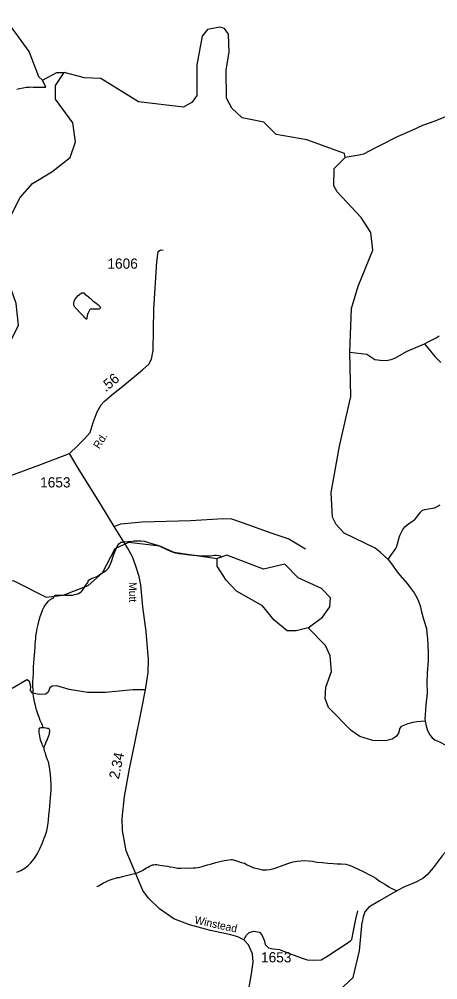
# Model space of a CAD drawing. Extents: x 2126262 to 2293712, y 749403 to 919119.
# Drawn here: x 2216301 to 2221426, y 819070 to 830833 of the extents above; entities that cross this region are included whole.
import ezdxf

# ---------------------------------------------------------------- set-up
doc = ezdxf.new("R2010")
doc.units = 0
for name, color, linetype in [('Exist Hydrographic Creek Single Shore', 7, 'Continuous'), ('Exist Hydrographic Misc Water Feature', 7, 'Continuous'), ('Exist Hydrographic Pond Under 1500 Sq Ft', 7, 'Continuous'), ('Exist Hydrographic River Shore', 7, 'Continuous'), ('Exist Road Non-System Type 51', 7, 'Continuous'), ('Exist Road Secondary Mileage Hundredths English Label', 7, 'Continuous'), ('Exist Road Secondary Type 51 Attributed', 7, 'Continuous'), ('Exist Road Secondary Type 51 Label', 7, 'Continuous'), ('Exist Road Secondary Type 51 Number Label', 7, 'Continuous')]:
    doc.layers.add(name, color=color, linetype=linetype)

msp = doc.modelspace()

# ---------------------------------------------------------------- linework, layer by layer
at = {"layer": 'Exist Hydrographic Creek Single Shore'}
for points in [[(2216585, 830088), (2216543, 830128), (2216424, 830436), (2216047, 830949), (2215936, 831207), (2215934, 831623), (2215967, 831682), (2215981, 832006)], [(2220291, 829139), (2220283, 829188), (2219823, 829358), (2219448, 829422), (2219296, 829573), (2219029, 829627), (2218904, 829745), (2218837, 829867), (2218833, 830212), (2218873, 830428), (2218865, 830651), (2218814, 830718), (2218756, 830735), (2218605, 830709), (2218540, 830625), (2218475, 830275), (2218477, 829901), (2218420, 829817), (2218313, 829757), (2217761, 829821), (2217302, 830109), (2217102, 830117), (2216852, 830181)], [(2215453, 825240), (2215423, 826064), (2215479, 826273), (2215586, 826454), (2215668, 826531), (2216134, 826817), (2216208, 826910), (2216290, 827086), (2216263, 827352), (2216203, 827527), (2216044, 827734), (2215992, 827876), (2216008, 828050), (2216313, 828650), (2216462, 828821), (2216702, 828964), (2216925, 829139), (2216990, 829332), (2216956, 829565), (2216746, 829855), (2216745, 830022), (2216852, 830181)], [(2216585, 830088), (2216760, 830179), (2216852, 830181)], [(2216271, 829977), (2216305, 829983), (2216351, 829992), (2216387, 830000), (2216421, 830002), (2216445, 830004), (2216473, 830000), (2216625, 830001), (2216585, 830088)]]:
    msp.add_lwpolyline(points, dxfattribs=at)
at = {"layer": 'Exist Hydrographic Misc Water Feature'}
for points in [[(2217179, 827408), (2217203, 827384), (2217241, 827355), (2217265, 827339), (2217275, 827333), (2217279, 827325), (2217287, 827317), (2217291, 827311), (2217293, 827307), (2217295, 827301), (2217293, 827293), (2217289, 827289), (2217282, 827285), (2217274, 827283), (2217176, 827284), (2217172, 827282), (2217166, 827278), (2217162, 827272), (2217152, 827252), (2217142, 827230), (2217132, 827204), (2217130, 827168), (2217128, 827164), (2217124, 827160), (2217120, 827162), (2217114, 827168), (2217102, 827176), (2217096, 827188), (2217068, 827219), (2217040, 827247), (2217006, 827283), (2216983, 827307), (2216973, 827323), (2216971, 827335), (2216969, 827349), (2216971, 827361), (2216973, 827377), (2216977, 827389), (2216983, 827401), (2217024, 827449), (2217038, 827461), (2217048, 827469), (2217066, 827481), (2217078, 827483), (2217090, 827484), (2217098, 827478), (2217110, 827464), (2217142, 827440), (2217151, 827432), (2217179, 827408)], [(2221265, 826857), (2221317, 826886), (2221406, 826931), (2221443, 826957)], [(2220349, 826756), (2220558, 826732), (2220656, 826668), (2220722, 826656), (2220794, 826655), (2220854, 826665), (2220899, 826684), (2221051, 826769), (2221265, 826857)], [(2221265, 826857), (2221301, 826813), (2221389, 826704), (2221462, 826631)], [(2220820, 824217), (2220850, 824266), (2220872, 824294), (2220904, 824340), (2220920, 824368), (2220933, 824407), (2220947, 824471), (2220961, 824512), (2220997, 824585), (2221024, 824618), (2221071, 824658), (2221117, 824685), (2221141, 824702), (2221171, 824735), (2221214, 824798), (2221239, 824819), (2221268, 824830), (2221310, 824839), (2221386, 824851), (2221418, 824864), (2221456, 824885)], [(2214458, 823466), (2214682, 823507), (2214807, 823551), (2215080, 823752), (2215188, 823796), (2215397, 823804), (2215521, 823782), (2215862, 823818), (2216162, 823959), (2216236, 823954), (2216630, 823756), (2216837, 823781), (2217145, 823899), (2217319, 824053), (2217475, 824352), (2217641, 824430), (2218017, 824383), (2218192, 824307), (2218726, 824228)], [(2216742, 823778), (2216746, 823778), (2216778, 823783), (2216860, 823779), (2216894, 823781), (2216932, 823778), (2216954, 823782), (2216982, 823788), (2217002, 823792), (2217028, 823802), (2217058, 823819), (2217067, 823829), (2217077, 823841), (2217091, 823861), (2217099, 823879), (2217111, 823897), (2217133, 823921), (2217143, 823939), (2217145, 823951), (2217150, 823965), (2217156, 823969), (2217176, 823981), (2217194, 823987), (2217218, 823998), (2217242, 824006), (2217270, 824022), (2217292, 824038), (2217312, 824048), (2217332, 824062), (2217364, 824081), (2217389, 824105), (2217411, 824143), (2217429, 824191), (2217454, 824271), (2217470, 824311), (2217502, 824376), (2217521, 824410), (2217535, 824422), (2217547, 824428), (2217563, 824430), (2217591, 824432), (2217629, 824436), (2217669, 824439), (2217703, 824445), (2217741, 824447), (2217795, 824445), (2217833, 824440), (2217883, 824424), (2217935, 824408), (2217995, 824391), (2218047, 824369), (2218077, 824355), (2218118, 824336), (2218152, 824320), (2218198, 824302), (2218252, 824289), (2218300, 824285), (2218352, 824277), (2218364, 824277), (2218388, 824272), (2218428, 824270), (2218492, 824266), (2218542, 824263), (2218598, 824261), (2218644, 824263), (2218692, 824268), (2218718, 824268), (2218746, 824264), (2218760, 824260), (2218780, 824246)], [(2216591, 822156), (2216591, 822164), (2216589, 822172), (2216585, 822192), (2216577, 822206), (2216571, 822220), (2216557, 822246), (2216548, 822274), (2216532, 822313), (2216514, 822377), (2216499, 822427), (2216491, 822459), (2216481, 822517), (2216472, 822569), (2216470, 822623), (2216468, 822669), (2216469, 822719), (2216473, 822769), (2216475, 822825), (2216476, 822897), (2216480, 822955), (2216483, 823005), (2216487, 823043), (2216491, 823093), (2216496, 823143), (2216498, 823177), (2216502, 823215), (2216504, 823249), (2216505, 823281), (2216511, 823321), (2216521, 823373), (2216532, 823421), (2216544, 823473), (2216558, 823517), (2216574, 823559), (2216589, 823605), (2216605, 823638), (2216621, 823660), (2216639, 823684), (2216660, 823706), (2216676, 823722), (2216706, 823738), (2216716, 823744), (2216726, 823756), (2216742, 823778)], [(2221271, 822239), (2221169, 822230), (2221119, 822221), (2221061, 822204), (2220979, 822172), (2220963, 822151), (2220945, 822090), (2220916, 822050), (2220867, 822015), (2220803, 821999), (2220720, 821996), (2220632, 822000), (2220473, 822049), (2220365, 822124), (2220088, 822405), (2220045, 822514), (2220053, 822655), (2220126, 822847), (2220108, 823038), (2220049, 823164), (2219839, 823378)], [(2216591, 822156), (2216571, 822156), (2216565, 822154), (2216555, 822152), (2216549, 822150), (2216545, 822146), (2216541, 822134), (2216539, 822124), (2216540, 822110), (2216540, 822096), (2216546, 822078), (2216550, 822054), (2216554, 822028), (2216558, 822010), (2216570, 821978), (2216577, 821958), (2216583, 821944), (2216587, 821934), (2216591, 821926), (2216599, 821918), (2216603, 821918)], [(2216603, 821918), (2216607, 821920), (2216611, 821932), (2216617, 821948), (2216628, 821970), (2216632, 821982), (2216638, 821998), (2216646, 822016), (2216670, 822083), (2216672, 822099), (2216675, 822111), (2216675, 822123), (2216673, 822131), (2216671, 822141), (2216665, 822142), (2216659, 822146), (2216645, 822148), (2216627, 822150), (2216605, 822156), (2216591, 822156)], [(2216270, 820386), (2216319, 820407), (2216369, 820435), (2216411, 820469), (2216443, 820502), (2216465, 820526), (2216490, 820564), (2216516, 820606), (2216538, 820640), (2216555, 820672), (2216583, 820738), (2216605, 820803), (2216618, 820833), (2216638, 820893), (2216653, 820961), (2216661, 821025), (2216665, 821085), (2216670, 821147), (2216674, 821197), (2216679, 821253), (2216683, 821303), (2216692, 821391), (2216692, 821465), (2216688, 821527), (2216683, 821585), (2216677, 821645), (2216666, 821699), (2216658, 821737), (2216646, 821764), (2216632, 821808), (2216621, 821844), (2216611, 821870), (2216607, 821898), (2216603, 821918)], [(2222437, 820833), (2222251, 820827), (2222010, 820808), (2221835, 820786), (2221743, 820764), (2221650, 820721), (2221518, 820628), (2221480, 820589), (2221371, 820442), (2221295, 820357), (2221241, 820311), (2221150, 820261), (2221020, 820207), (2220926, 820159)], [(2217252, 820209), (2217260, 820215), (2217276, 820221), (2217292, 820232), (2217332, 820258), (2217360, 820270), (2217394, 820286), (2217414, 820292), (2217452, 820307), (2217480, 820313), (2217506, 820321), (2217526, 820323), (2217567, 820335), (2217597, 820344), (2217649, 820354), (2217695, 820366), (2217737, 820377), (2217775, 820391), (2217809, 820409), (2217837, 820427), (2217859, 820439), (2217879, 820451), (2217894, 820462), (2217916, 820468), (2217934, 820476), (2217950, 820478), (2217964, 820480), (2217984, 820482), (2218002, 820478), (2218022, 820474), (2218080, 820467), (2218118, 820463), (2218146, 820455), (2218186, 820448), (2218240, 820438), (2218280, 820436), (2218344, 820439), (2218380, 820437), (2218430, 820439), (2218460, 820440), (2218490, 820444), (2218512, 820448), (2218540, 820456), (2218566, 820466), (2218606, 820479), (2218642, 820487), (2218708, 820507), (2218772, 820522), (2218814, 820530), (2218872, 820540), (2218894, 820542), (2218910, 820541), (2218948, 820529), (2218984, 820517), (2219020, 820507), (2219058, 820496), (2219092, 820476), (2219128, 820460), (2219172, 820442), (2219214, 820431), (2219246, 820423), (2219274, 820417), (2219296, 820415), (2219330, 820418), (2219366, 820420), (2219408, 820428), (2219434, 820436), (2219466, 820448), (2219512, 820467), (2219588, 820493), (2219616, 820503), (2219653, 820514), (2219701, 820524), (2219747, 820528), (2219795, 820531), (2219839, 820525), (2219893, 820521), (2219945, 820512), (2220009, 820506), (2220081, 820499), (2220145, 820495), (2220195, 820491), (2220247, 820488), (2220301, 820484), (2220313, 820482), (2220339, 820472), (2220372, 820461), (2220404, 820445), (2220434, 820431), (2220530, 820386), (2220590, 820356), (2220630, 820333), (2220666, 820313), (2220713, 820279), (2220785, 820236), (2220825, 820208), (2220853, 820192), (2220926, 820159)], [(2220926, 820159), (2220713, 820037), (2220583, 819959), (2220533, 819903), (2220512, 819842), (2220500, 819774)], [(2219387, 818118), (2219428, 818160), (2219543, 818492), (2219617, 818585), (2219941, 818680), (2220388, 819098), (2220469, 819424), (2220500, 819774)]]:
    msp.add_lwpolyline(points, dxfattribs=at)
at = {"layer": 'Exist Hydrographic Pond Under 1500 Sq Ft'}
for points in [[(2219718, 823994), (2219551, 824158), (2219293, 824098), (2218841, 824271), (2218726, 824228)], [(2219839, 823378), (2219690, 823345), (2219580, 823344), (2219422, 823475), (2219279, 823649), (2218962, 823829), (2218836, 823963), (2218726, 824136), (2218726, 824228)], [(2219839, 823378), (2220013, 823512), (2220104, 823638), (2220112, 823746), (2220002, 823863), (2219718, 823994)]]:
    msp.add_lwpolyline(points, dxfattribs=at)
at = {"layer": 'Exist Hydrographic River Shore'}
for points in [[(2221581, 829664), (2221389, 829584), (2221237, 829531), (2221107, 829471), (2220930, 829391), (2220719, 829288), (2220663, 829257), (2220515, 829180), (2220465, 829167), (2220291, 829139)], [(2220349, 826756), (2220371, 827290), (2220452, 827564), (2220632, 828006), (2220606, 828223), (2220488, 828406), (2220194, 828721), (2220152, 828794), (2220158, 829004), (2220291, 829139)], [(2220820, 824217), (2220721, 824306), (2220657, 824355), (2220281, 824540), (2220181, 824647), (2220138, 824736), (2220120, 825039), (2220224, 825604), (2220360, 826214), (2220349, 826756)], [(2220820, 824217), (2220858, 824162), (2220928, 824066), (2220967, 824020), (2221045, 823929), (2221089, 823874), (2221137, 823807), (2221170, 823750), (2221191, 823707), (2221209, 823650), (2221226, 823577), (2221254, 823474), (2221286, 823373), (2221292, 823317), (2221294, 823281), (2221298, 823245), (2221308, 823086), (2221308, 822989), (2221304, 822925), (2221297, 822826), (2221292, 822711), (2221295, 822590), (2221291, 822534), (2221284, 822479), (2221276, 822383), (2221270, 822306), (2221269, 822272), (2221271, 822239)], [(2221271, 822239), (2221282, 822180), (2221300, 822124), (2221327, 822068), (2221358, 822031), (2221389, 822009), (2221472, 821973), (2221530, 821938), (2221596, 821901), (2221716, 821817), (2221814, 821727), (2221897, 821645), (2221970, 821559), (2222026, 821486), (2222078, 821408), (2222138, 821311), (2222172, 821243), (2222205, 821169), (2222225, 821121), (2222246, 821084), (2222302, 821004), (2222391, 820883), (2222437, 820833)]]:
    msp.add_lwpolyline(points, dxfattribs=at)
at = {"layer": 'Exist Road Non-System Type 51'}
for points in [[(2217463, 824620), (2217543, 824655), (2217808, 824678), (2218400, 824694), (2218800, 824718), (2218898, 824715), (2219043, 824665), (2219380, 824542), (2219601, 824470), (2219807, 824347)], [(2217848, 822620), (2217691, 822621), (2217356, 822590), (2217136, 822588), (2216911, 822624), (2216760, 822669), (2216703, 822667), (2216677, 822644), (2216655, 822594), (2216627, 822569), (2216547, 822565), (2216465, 822581), (2216437, 822614), (2216444, 822661), (2216428, 822722), (2216395, 822745), (2216331, 822708), (2216216, 822637)], [(2219051, 819558), (2219084, 819617), (2219115, 819650), (2219172, 819666), (2219242, 819653), (2219271, 819622), (2219299, 819554), (2219313, 819501), (2219352, 819460), (2219411, 819448), (2219488, 819442), (2219557, 819414), (2219767, 819334), (2219825, 819316), (2219904, 819309), (2219999, 819313), (2220066, 819355), (2220198, 819441), (2220353, 819541), (2220375, 819565), (2220392, 819670), (2220423, 819811), (2220448, 819915)]]:
    msp.add_lwpolyline(points, dxfattribs=at)
at = {"layer": 'Exist Road Secondary Type 51 Attributed'}
for points in [[(2216915, 825515), (2217019, 825611), (2217100, 825695), (2217169, 825771), (2217208, 825896), (2217257, 826024), (2217306, 826112), (2217341, 826153), (2217454, 826250), (2217568, 826340), (2217812, 826539), (2217886, 826607), (2217921, 826669), (2217939, 826776), (2217949, 827281), (2217986, 827864), (2218003, 827989), (2218029, 828009), (2218064, 828003)], [(2211074, 824171), (2211229, 824191), (2211701, 824188), (2211810, 824194), (2211913, 824208), (2212103, 824289), (2212615, 824475), (2212745, 824513), (2212999, 824532), (2213308, 824566), (2213793, 824659), (2214041, 824680), (2214341, 824684), (2214565, 824697), (2214710, 824721), (2215032, 824809), (2215792, 825091), (2216007, 825177), (2216539, 825371), (2216915, 825515)], [(2219090, 818836), (2219145, 819144), (2219164, 819284), (2219156, 819387), (2219108, 819496), (2219051, 819558), (2218978, 819597), (2218891, 819621), (2218643, 819674), (2218386, 819741), (2218195, 819817), (2218019, 819939), (2217885, 820071), (2217814, 820163), (2217611, 820648), (2217564, 820900), (2217561, 821047), (2217589, 821313), (2217651, 821652), (2217721, 821987), (2217797, 822371), (2217848, 822620), (2217878, 822832), (2217882, 822989), (2217857, 823335), (2217813, 823638), (2217789, 823907), (2217771, 824009), (2217726, 824146), (2217688, 824248), (2217626, 824360), (2217463, 824620), (2217300, 824892), (2217021, 825336), (2216915, 825515)]]:
    msp.add_lwpolyline(points, dxfattribs=at)

# ---------------------------------------------------------------- texts
at = {"layer": 'Exist Road Secondary Mileage Hundredths English Label'}
for s, rotation, p in [('.56', 40.2264, (2217361, 826263)), ('2.34', 77.9586, (2217520, 821521))]:
    msp.add_text(s, height=125, rotation=rotation, dxfattribs=at).set_placement(p)
at = {"layer": 'Exist Road Secondary Type 51 Label'}
for s, rotation, p in [('Rd.', 56.828, (2217279, 825564)), ('Mutt', 270.5357, (2217645, 823940)), ('Winstead', 347.5929, (2218441, 819761))]:
    msp.add_text(s, height=95, rotation=rotation, dxfattribs=at).set_placement(p)
at = {"layer": 'Exist Road Secondary Type 51 Number Label'}
for s, p in [('1606', (2217381, 827778)), ('1653', (2216557, 825099)), ('1653', (2219262, 819283))]:
    msp.add_text(s, height=125, dxfattribs=at).set_placement(p)

doc.saveas('drawing.dxf')
